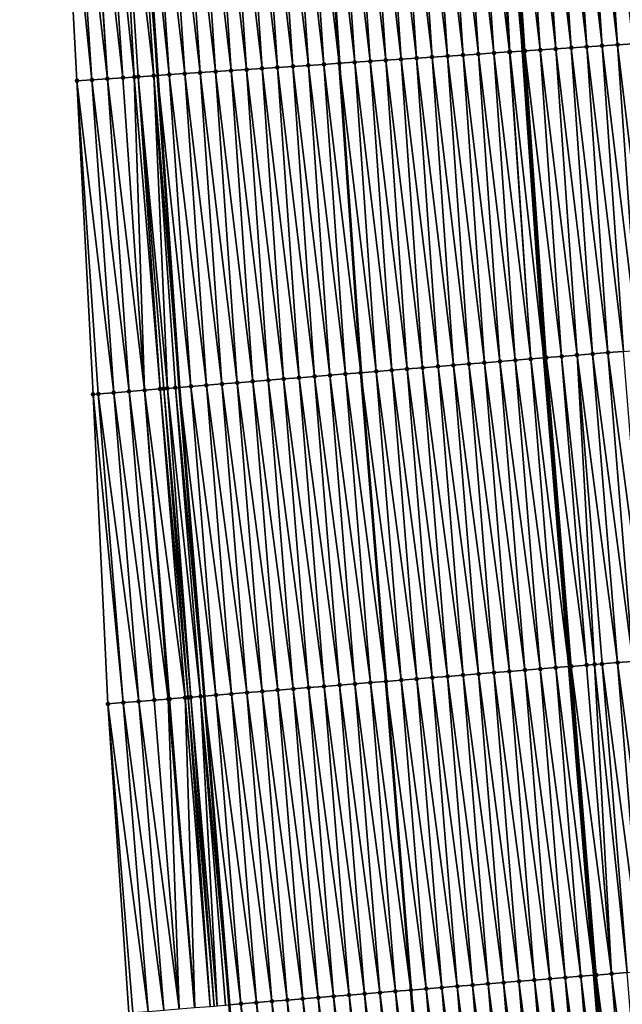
# Model space of a CAD drawing. Header units: feet. Extents: x 2010743 to 2022806, y 818705 to 837694.
# Tile 279 of 531: x 2011493 to 2011532, y 827813 to 827877. Entities that reach past the tile are written whole.
import ezdxf

# ---------------------------------------------------------------- set-up
doc = ezdxf.new("R2010")
doc.units = ezdxf.units.FT
doc.header["$MEASUREMENT"] = 0
for name, color, linetype, lineweight in [('EP_Travel Lane', 172, 'Continuous', 53), ('Road Shots', 141, 'Continuous', 100), ('STRIPING', 60, 'Continuous', 53)]:
    doc.layers.add(name, color=color, linetype=linetype, lineweight=lineweight)
doc.layers.add('I-77-MM17-21_NB-Surface-Border', color=7, linetype='Continuous')
doc.layers.add('I-77-MM17-21_NB-Surface-TIN', color=7, linetype='Continuous')

msp = doc.modelspace()

# ---------------------------------------------------------------- linework, layer by layer
at = {"layer": 'EP_Travel Lane'}
msp.add_polyline3d([(2011497.764, 827933.119, 309.843), (2011499.094, 827913.164, 309.702), (2011500.423, 827893.208, 309.577), (2011501.753, 827873.253, 309.466), (2011503.155, 827853.107, 309.371), (2011504.77, 827833.172, 309.294), (2011506.384, 827813.238, 309.209), (2011507.999, 827793.303, 309.114), (2011509.689, 827773.175, 309.096), (2011511.592, 827753.266, 308.995), (2011513.496, 827733.356, 308.954), (2011515.399, 827713.447, 308.875), (2011517.375, 827693.356, 308.796), (2011519.531, 827673.472, 308.758)], dxfattribs=at)
at = {"layer": 'I-77-MM17-21_NB-Surface-Border', "color": 3, "linetype": 'Continuous', "lineweight": -3}
msp.add_polyline3d([(2011515.061, 827672.983, 308.835), (2011513.019, 827692.879, 308.877), (2011510.216, 827712.951, 309.055), (2011507.839, 827732.815, 309.156), (2011505.772, 827752.708, 309.23), (2011503.816, 827772.612, 309.331), (2011501.836, 827792.803, 309.369), (2011499.896, 827812.711, 309.434), (2011498.556, 827832.668, 309.519), (2011497.599, 827852.656, 309.55), (2011496.56, 827872.906, 309.631), (2011495.491, 827892.879, 309.743), (2011494.249, 827912.84, 309.86), (2011492.863, 827932.791, 310)], dxfattribs=at)
at = {"layer": 'I-77-MM17-21_NB-Surface-TIN', "color": 128, "linetype": 'Continuous', "lineweight": -3}
for points in [[(2011526.46, 827874.905, 308.537), (2011525.13, 827894.86, 308.641), (2011524.133, 827894.793, 308.69)], [(2011527.458, 827874.971, 308.485), (2011526.128, 827894.927, 308.591), (2011525.13, 827894.86, 308.641)], [(2011526.46, 827874.905, 308.537), (2011527.458, 827874.971, 308.485), (2011525.13, 827894.86, 308.641)], [(2011528.456, 827875.038, 308.441), (2011527.126, 827894.994, 308.549), (2011526.128, 827894.927, 308.591)], [(2011527.458, 827874.971, 308.485), (2011528.456, 827875.038, 308.441), (2011526.128, 827894.927, 308.591)], [(2011529.454, 827875.105, 308.402), (2011528.124, 827895.06, 308.51), (2011527.126, 827894.994, 308.549)], [(2011528.456, 827875.038, 308.441), (2011529.454, 827875.105, 308.402), (2011527.126, 827894.994, 308.549)], [(2011530.451, 827875.172, 308.361), (2011529.122, 827895.127, 308.472), (2011528.124, 827895.06, 308.51)], [(2011529.454, 827875.105, 308.402), (2011530.451, 827875.172, 308.361), (2011528.124, 827895.06, 308.51)], [(2011531.449, 827875.238, 308.323), (2011530.119, 827895.194, 308.434), (2011529.122, 827895.127, 308.472)], [(2011530.451, 827875.172, 308.361), (2011531.449, 827875.238, 308.323), (2011529.122, 827895.127, 308.472)], [(2011532.447, 827875.305, 308.287), (2011531.117, 827895.26, 308.398), (2011530.119, 827895.194, 308.434)], [(2011531.449, 827875.238, 308.323), (2011532.447, 827875.305, 308.287), (2011530.119, 827895.194, 308.434)], [(2011533.445, 827875.372, 308.251), (2011532.115, 827895.327, 308.362), (2011531.117, 827895.26, 308.398)], [(2011532.447, 827875.305, 308.287), (2011533.445, 827875.372, 308.251), (2011531.117, 827895.26, 308.398)], [(2011516.483, 827874.238, 308.903), (2011515.153, 827894.193, 309.011), (2011514.155, 827894.126, 309.056)], [(2011517.48, 827874.304, 308.866), (2011516.15, 827894.26, 308.972), (2011515.153, 827894.193, 309.011)], [(2011516.483, 827874.238, 308.903), (2011517.48, 827874.304, 308.866), (2011515.153, 827894.193, 309.011)], [(2011518.478, 827874.371, 308.83), (2011517.148, 827894.326, 308.937), (2011516.15, 827894.26, 308.972)], [(2011517.48, 827874.304, 308.866), (2011518.478, 827874.371, 308.83), (2011516.15, 827894.26, 308.972)], [(2011519.476, 827874.438, 308.797), (2011518.146, 827894.393, 308.903), (2011517.148, 827894.326, 308.937)], [(2011518.478, 827874.371, 308.83), (2011519.476, 827874.438, 308.797), (2011517.148, 827894.326, 308.937)], [(2011520.474, 827874.504, 308.759), (2011519.144, 827894.46, 308.866), (2011518.146, 827894.393, 308.903)], [(2011519.476, 827874.438, 308.797), (2011520.474, 827874.504, 308.759), (2011518.146, 827894.393, 308.903)], [(2011521.472, 827874.571, 308.722), (2011520.142, 827894.527, 308.831), (2011519.144, 827894.46, 308.866)], [(2011520.474, 827874.504, 308.759), (2011521.472, 827874.571, 308.722), (2011519.144, 827894.46, 308.866)], [(2011522.469, 827874.638, 308.69), (2011521.139, 827894.593, 308.794), (2011520.142, 827894.527, 308.831)], [(2011521.472, 827874.571, 308.722), (2011522.469, 827874.638, 308.69), (2011520.142, 827894.527, 308.831)], [(2011523.467, 827874.704, 308.659), (2011522.137, 827894.66, 308.762), (2011521.139, 827894.593, 308.794)], [(2011522.469, 827874.638, 308.69), (2011523.467, 827874.704, 308.659), (2011521.139, 827894.593, 308.794)], [(2011524.465, 827874.771, 308.63), (2011523.135, 827894.727, 308.729), (2011522.137, 827894.66, 308.762)], [(2011523.467, 827874.704, 308.659), (2011524.465, 827874.771, 308.63), (2011522.137, 827894.66, 308.762)], [(2011524.494, 827874.773, 308.629), (2011523.476, 827894.749, 308.717), (2011523.135, 827894.727, 308.729)], [(2011524.465, 827874.771, 308.63), (2011524.494, 827874.773, 308.629), (2011523.135, 827894.727, 308.729)], [(2011523.476, 827894.749, 308.717), (2011525.306, 827874.827, 308.594), (2011523.976, 827894.783, 308.696)], [(2011524.494, 827874.773, 308.629), (2011525.306, 827874.827, 308.594), (2011523.476, 827894.749, 308.717)], [(2011525.463, 827874.838, 308.588), (2011524.133, 827894.793, 308.69), (2011523.976, 827894.783, 308.696)], [(2011525.463, 827874.838, 308.588), (2011523.976, 827894.783, 308.696), (2011525.306, 827874.827, 308.594)], [(2011525.463, 827874.838, 308.588), (2011526.46, 827874.905, 308.537), (2011524.133, 827894.793, 308.69)], [(2011507.503, 827873.637, 309.249), (2011506.173, 827893.593, 309.363), (2011505.175, 827893.526, 309.397)], [(2011508.5, 827873.704, 309.214), (2011507.171, 827893.659, 309.327), (2011506.173, 827893.593, 309.363)], [(2011507.503, 827873.637, 309.249), (2011508.5, 827873.704, 309.214), (2011506.173, 827893.593, 309.363)], [(2011509.498, 827873.771, 309.177), (2011508.168, 827893.726, 309.289), (2011507.171, 827893.659, 309.327)], [(2011508.5, 827873.704, 309.214), (2011509.498, 827873.771, 309.177), (2011507.171, 827893.659, 309.327)], [(2011510.496, 827873.837, 309.138), (2011509.166, 827893.793, 309.251), (2011508.168, 827893.726, 309.289)], [(2011509.498, 827873.771, 309.177), (2011510.496, 827873.837, 309.138), (2011508.168, 827893.726, 309.289)], [(2011511.494, 827873.904, 309.102), (2011510.164, 827893.859, 309.213), (2011509.166, 827893.793, 309.251)], [(2011510.496, 827873.837, 309.138), (2011511.494, 827873.904, 309.102), (2011509.166, 827893.793, 309.251)], [(2011512.492, 827873.971, 309.067), (2011511.162, 827893.926, 309.175), (2011510.164, 827893.859, 309.213)], [(2011511.494, 827873.904, 309.102), (2011512.492, 827873.971, 309.067), (2011510.164, 827893.859, 309.213)], [(2011511.162, 827893.926, 309.175), (2011513.489, 827874.037, 309.029), (2011512.159, 827893.993, 309.14)], [(2011512.492, 827873.971, 309.067), (2011513.489, 827874.037, 309.029), (2011511.162, 827893.926, 309.175)], [(2011514.487, 827874.104, 308.989), (2011513.157, 827894.059, 309.103), (2011512.159, 827893.993, 309.14)], [(2011514.487, 827874.104, 308.989), (2011512.159, 827893.993, 309.14), (2011513.489, 827874.037, 309.029)], [(2011515.485, 827874.171, 308.944), (2011514.155, 827894.126, 309.056), (2011513.157, 827894.059, 309.103)], [(2011514.487, 827874.104, 308.989), (2011515.485, 827874.171, 308.944), (2011513.157, 827894.059, 309.103)], [(2011515.485, 827874.171, 308.944), (2011516.483, 827874.238, 308.903), (2011514.155, 827894.126, 309.056)], [(2011497.525, 827872.97, 309.607), (2011496.195, 827892.926, 309.724), (2011495.491, 827892.879, 309.743)], [(2011498.523, 827873.037, 309.583), (2011497.193, 827892.992, 309.698), (2011496.195, 827892.926, 309.724)], [(2011497.525, 827872.97, 309.607), (2011498.523, 827873.037, 309.583), (2011496.195, 827892.926, 309.724)], [(2011498.523, 827873.037, 309.583), (2011497.254, 827892.996, 309.697), (2011497.193, 827892.992, 309.698)], [(2011499.521, 827873.103, 309.549), (2011498.191, 827893.059, 309.668), (2011497.254, 827892.996, 309.697)], [(2011498.523, 827873.037, 309.583), (2011499.521, 827873.103, 309.549), (2011497.254, 827892.996, 309.697)], [(2011500.26, 827873.153, 309.527), (2011499.188, 827893.126, 309.63), (2011498.191, 827893.059, 309.668)], [(2011499.521, 827873.103, 309.549), (2011500.26, 827873.153, 309.527), (2011498.191, 827893.059, 309.668)], [(2011501.516, 827873.237, 309.477), (2011500.186, 827893.192, 309.587), (2011499.188, 827893.126, 309.63)], [(2011500.26, 827873.153, 309.527), (2011500.518, 827873.17, 309.519), (2011499.188, 827893.126, 309.63)], [(2011500.518, 827873.17, 309.519), (2011501.516, 827873.237, 309.477), (2011499.188, 827893.126, 309.63)], [(2011500.186, 827893.192, 309.587), (2011501.753, 827873.253, 309.466), (2011500.423, 827893.208, 309.577)], [(2011501.516, 827873.237, 309.477), (2011501.753, 827873.253, 309.466), (2011500.186, 827893.192, 309.587)], [(2011502.514, 827873.304, 309.429), (2011501.184, 827893.259, 309.544), (2011500.423, 827893.208, 309.577)], [(2011502.514, 827873.304, 309.429), (2011500.423, 827893.208, 309.577), (2011501.753, 827873.253, 309.466)], [(2011503.512, 827873.37, 309.391), (2011502.182, 827893.326, 309.504), (2011501.184, 827893.259, 309.544)], [(2011502.514, 827873.304, 309.429), (2011503.512, 827873.37, 309.391), (2011501.184, 827893.259, 309.544)], [(2011504.509, 827873.437, 309.351), (2011503.179, 827893.392, 309.464), (2011502.182, 827893.326, 309.504)], [(2011503.512, 827873.37, 309.391), (2011504.509, 827873.437, 309.351), (2011502.182, 827893.326, 309.504)], [(2011505.507, 827873.504, 309.317), (2011504.177, 827893.459, 309.429), (2011503.179, 827893.392, 309.464)], [(2011504.509, 827873.437, 309.351), (2011505.507, 827873.504, 309.317), (2011503.179, 827893.392, 309.464)], [(2011506.505, 827873.57, 309.282), (2011505.175, 827893.526, 309.397), (2011504.177, 827893.459, 309.429)], [(2011505.507, 827873.504, 309.317), (2011506.505, 827873.57, 309.282), (2011504.177, 827893.459, 309.429)], [(2011506.505, 827873.57, 309.282), (2011507.503, 827873.637, 309.249), (2011505.175, 827893.526, 309.397)], [(2011496.56, 827872.906, 309.631), (2011497.525, 827872.97, 309.607), (2011495.491, 827892.879, 309.743)], [(2011530.826, 827855.351, 308.307), (2011529.454, 827875.105, 308.402), (2011528.456, 827875.038, 308.441)], [(2011531.822, 827855.432, 308.264), (2011530.451, 827875.172, 308.361), (2011529.454, 827875.105, 308.402)], [(2011530.826, 827855.351, 308.307), (2011531.822, 827855.432, 308.264), (2011529.454, 827875.105, 308.402)], [(2011532.819, 827855.513, 308.228), (2011531.449, 827875.238, 308.323), (2011530.451, 827875.172, 308.361)], [(2011531.822, 827855.432, 308.264), (2011532.819, 827855.513, 308.228), (2011530.451, 827875.172, 308.361)], [(2011533.816, 827855.594, 308.192), (2011532.447, 827875.305, 308.287), (2011531.449, 827875.238, 308.323)], [(2011532.819, 827855.513, 308.228), (2011533.816, 827855.594, 308.192), (2011531.449, 827875.238, 308.323)], [(2011521.855, 827854.624, 308.667), (2011520.474, 827874.504, 308.759), (2011519.476, 827874.438, 308.797)], [(2011522.852, 827854.704, 308.631), (2011521.472, 827874.571, 308.722), (2011520.474, 827874.504, 308.759)], [(2011521.855, 827854.624, 308.667), (2011522.852, 827854.704, 308.631), (2011520.474, 827874.504, 308.759)], [(2011523.849, 827854.785, 308.594), (2011522.469, 827874.638, 308.69), (2011521.472, 827874.571, 308.722)], [(2011522.852, 827854.704, 308.631), (2011523.849, 827854.785, 308.594), (2011521.472, 827874.571, 308.722)], [(2011524.845, 827854.866, 308.562), (2011523.467, 827874.704, 308.659), (2011522.469, 827874.638, 308.69)], [(2011523.849, 827854.785, 308.594), (2011524.845, 827854.866, 308.562), (2011522.469, 827874.638, 308.69)], [(2011525.842, 827854.947, 308.53), (2011524.465, 827874.771, 308.63), (2011523.467, 827874.704, 308.659)], [(2011524.845, 827854.866, 308.562), (2011525.842, 827854.947, 308.53), (2011523.467, 827874.704, 308.659)], [(2011525.842, 827854.947, 308.53), (2011524.494, 827874.773, 308.629), (2011524.465, 827874.771, 308.63)], [(2011524.494, 827874.773, 308.629), (2011526.681, 827855.015, 308.496), (2011525.306, 827874.827, 308.594)], [(2011525.842, 827854.947, 308.53), (2011526.681, 827855.015, 308.496), (2011524.494, 827874.773, 308.629)], [(2011526.839, 827855.028, 308.49), (2011525.463, 827874.838, 308.588), (2011525.306, 827874.827, 308.594)], [(2011526.839, 827855.028, 308.49), (2011525.306, 827874.827, 308.594), (2011526.681, 827855.015, 308.496)], [(2011527.836, 827855.109, 308.441), (2011526.46, 827874.905, 308.537), (2011525.463, 827874.838, 308.588)], [(2011526.839, 827855.028, 308.49), (2011527.836, 827855.109, 308.441), (2011525.463, 827874.838, 308.588)], [(2011528.832, 827855.19, 308.388), (2011527.458, 827874.971, 308.485), (2011526.46, 827874.905, 308.537)], [(2011527.836, 827855.109, 308.441), (2011528.832, 827855.19, 308.388), (2011526.46, 827874.905, 308.537)], [(2011529.829, 827855.271, 308.345), (2011528.456, 827875.038, 308.441), (2011527.458, 827874.971, 308.485)], [(2011528.832, 827855.19, 308.388), (2011529.829, 827855.271, 308.345), (2011527.458, 827874.971, 308.485)], [(2011529.829, 827855.271, 308.345), (2011530.826, 827855.351, 308.307), (2011528.456, 827875.038, 308.441)], [(2011511.888, 827853.815, 309.045), (2011510.496, 827873.837, 309.138), (2011509.498, 827873.771, 309.177)], [(2011512.885, 827853.896, 309.008), (2011511.494, 827873.904, 309.102), (2011510.496, 827873.837, 309.138)], [(2011511.888, 827853.815, 309.045), (2011512.885, 827853.896, 309.008), (2011510.496, 827873.837, 309.138)], [(2011513.881, 827853.977, 308.972), (2011512.492, 827873.971, 309.067), (2011511.494, 827873.904, 309.102)], [(2011512.885, 827853.896, 309.008), (2011513.881, 827853.977, 308.972), (2011511.494, 827873.904, 309.102)], [(2011512.492, 827873.971, 309.067), (2011514.878, 827854.058, 308.941), (2011513.489, 827874.037, 309.029)], [(2011513.881, 827853.977, 308.972), (2011514.878, 827854.058, 308.941), (2011512.492, 827873.971, 309.067)], [(2011515.875, 827854.138, 308.905), (2011514.487, 827874.104, 308.989), (2011513.489, 827874.037, 309.029)], [(2011515.875, 827854.138, 308.905), (2011513.489, 827874.037, 309.029), (2011514.878, 827854.058, 308.941)], [(2011516.872, 827854.219, 308.858), (2011515.485, 827874.171, 308.944), (2011514.487, 827874.104, 308.989)], [(2011515.875, 827854.138, 308.905), (2011516.872, 827854.219, 308.858), (2011514.487, 827874.104, 308.989)], [(2011517.868, 827854.3, 308.815), (2011516.483, 827874.238, 308.903), (2011515.485, 827874.171, 308.944)], [(2011516.872, 827854.219, 308.858), (2011517.868, 827854.3, 308.815), (2011515.485, 827874.171, 308.944)], [(2011518.865, 827854.381, 308.777), (2011517.48, 827874.304, 308.866), (2011516.483, 827874.238, 308.903)], [(2011517.868, 827854.3, 308.815), (2011518.865, 827854.381, 308.777), (2011516.483, 827874.238, 308.903)], [(2011519.862, 827854.462, 308.74), (2011518.478, 827874.371, 308.83), (2011517.48, 827874.304, 308.866)], [(2011518.865, 827854.381, 308.777), (2011519.862, 827854.462, 308.74), (2011517.48, 827874.304, 308.866)], [(2011520.858, 827854.543, 308.706), (2011519.476, 827874.438, 308.797), (2011518.478, 827874.371, 308.83)], [(2011519.862, 827854.462, 308.74), (2011520.858, 827854.543, 308.706), (2011518.478, 827874.371, 308.83)], [(2011520.858, 827854.543, 308.706), (2011521.855, 827854.624, 308.667), (2011519.476, 827874.438, 308.797)], [(2011502.397, 827853.045, 309.423), (2011501.516, 827873.237, 309.477), (2011500.518, 827873.17, 309.519)], [(2011501.516, 827873.237, 309.477), (2011503.155, 827853.107, 309.371), (2011501.753, 827873.253, 309.466)], [(2011502.917, 827853.087, 309.383), (2011503.155, 827853.107, 309.371), (2011501.516, 827873.237, 309.477)], [(2011502.397, 827853.045, 309.423), (2011502.917, 827853.087, 309.383), (2011501.516, 827873.237, 309.477)], [(2011503.914, 827853.168, 309.333), (2011502.514, 827873.304, 309.429), (2011501.753, 827873.253, 309.466)], [(2011503.914, 827853.168, 309.333), (2011501.753, 827873.253, 309.466), (2011503.155, 827853.107, 309.371)], [(2011504.911, 827853.249, 309.292), (2011503.512, 827873.37, 309.391), (2011502.514, 827873.304, 309.429)], [(2011503.914, 827853.168, 309.333), (2011504.911, 827853.249, 309.292), (2011502.514, 827873.304, 309.429)], [(2011505.908, 827853.33, 309.252), (2011504.509, 827873.437, 309.351), (2011503.512, 827873.37, 309.391)], [(2011504.911, 827853.249, 309.292), (2011505.908, 827853.33, 309.252), (2011503.512, 827873.37, 309.391)], [(2011506.904, 827853.411, 309.216), (2011505.507, 827873.504, 309.317), (2011504.509, 827873.437, 309.351)], [(2011505.908, 827853.33, 309.252), (2011506.904, 827853.411, 309.216), (2011504.509, 827873.437, 309.351)], [(2011507.901, 827853.492, 309.184), (2011506.505, 827873.57, 309.282), (2011505.507, 827873.504, 309.317)], [(2011506.904, 827853.411, 309.216), (2011507.901, 827853.492, 309.184), (2011505.507, 827873.504, 309.317)], [(2011508.898, 827853.573, 309.153), (2011507.503, 827873.637, 309.249), (2011506.505, 827873.57, 309.282)], [(2011507.901, 827853.492, 309.184), (2011508.898, 827853.573, 309.153), (2011506.505, 827873.57, 309.282)], [(2011509.895, 827853.653, 309.12), (2011508.5, 827873.704, 309.214), (2011507.503, 827873.637, 309.249)], [(2011508.898, 827853.573, 309.153), (2011509.895, 827853.653, 309.12), (2011507.503, 827873.637, 309.249)], [(2011510.891, 827853.734, 309.083), (2011509.498, 827873.771, 309.177), (2011508.5, 827873.704, 309.214)], [(2011509.895, 827853.653, 309.12), (2011510.891, 827853.734, 309.083), (2011508.5, 827873.704, 309.214)], [(2011510.891, 827853.734, 309.083), (2011511.888, 827853.815, 309.045), (2011509.498, 827873.771, 309.177)], [(2011498.931, 827852.764, 309.515), (2011497.525, 827872.97, 309.607), (2011496.56, 827872.906, 309.631)], [(2011497.599, 827852.656, 309.55), (2011497.934, 827852.683, 309.541), (2011496.56, 827872.906, 309.631)], [(2011497.934, 827852.683, 309.541), (2011498.931, 827852.764, 309.515), (2011496.56, 827872.906, 309.631)], [(2011499.927, 827852.845, 309.489), (2011498.523, 827873.037, 309.583), (2011497.525, 827872.97, 309.607)], [(2011498.931, 827852.764, 309.515), (2011499.927, 827852.845, 309.489), (2011497.525, 827872.97, 309.607)], [(2011500.924, 827852.926, 309.449), (2011499.521, 827873.103, 309.549), (2011498.523, 827873.037, 309.583)], [(2011499.927, 827852.845, 309.489), (2011500.924, 827852.926, 309.449), (2011498.523, 827873.037, 309.583)], [(2011500.924, 827852.926, 309.449), (2011500.26, 827873.153, 309.527), (2011499.521, 827873.103, 309.549)], [(2011501.921, 827853.007, 309.43), (2011500.518, 827873.17, 309.519), (2011500.26, 827873.153, 309.527)], [(2011500.924, 827852.926, 309.449), (2011501.921, 827853.007, 309.43), (2011500.26, 827873.153, 309.527)], [(2011501.921, 827853.007, 309.43), (2011502.154, 827853.025, 309.428), (2011500.518, 827873.17, 309.519)], [(2011502.154, 827853.025, 309.428), (2011502.397, 827853.045, 309.423), (2011500.518, 827873.17, 309.519)], [(2011533.436, 827835.498, 308.164), (2011531.822, 827855.432, 308.264), (2011530.826, 827855.351, 308.307)], [(2011525.463, 827834.851, 308.497), (2011523.849, 827854.785, 308.594), (2011522.852, 827854.704, 308.631)], [(2011526.459, 827834.932, 308.463), (2011524.845, 827854.866, 308.562), (2011523.849, 827854.785, 308.594)], [(2011525.463, 827834.851, 308.497), (2011526.459, 827834.932, 308.463), (2011523.849, 827854.785, 308.594)], [(2011527.456, 827835.012, 308.432), (2011525.842, 827854.947, 308.53), (2011524.845, 827854.866, 308.562)], [(2011526.459, 827834.932, 308.463), (2011527.456, 827835.012, 308.432), (2011524.845, 827854.866, 308.562)], [(2011525.842, 827854.947, 308.53), (2011528.295, 827835.08, 308.4), (2011526.681, 827855.015, 308.496)], [(2011527.456, 827835.012, 308.432), (2011528.295, 827835.08, 308.4), (2011525.842, 827854.947, 308.53)], [(2011528.453, 827835.093, 308.394), (2011526.839, 827855.028, 308.49), (2011526.681, 827855.015, 308.496)], [(2011528.453, 827835.093, 308.394), (2011526.681, 827855.015, 308.496), (2011528.295, 827835.08, 308.4)], [(2011529.45, 827835.174, 308.346), (2011527.836, 827855.109, 308.441), (2011526.839, 827855.028, 308.49)], [(2011528.453, 827835.093, 308.394), (2011529.45, 827835.174, 308.346), (2011526.839, 827855.028, 308.49)], [(2011529.966, 827835.216, 308.314), (2011528.832, 827855.19, 308.388), (2011527.836, 827855.109, 308.441)], [(2011529.45, 827835.174, 308.346), (2011529.966, 827835.216, 308.314), (2011527.836, 827855.109, 308.441)], [(2011531.443, 827835.336, 308.245), (2011529.829, 827855.271, 308.345), (2011528.832, 827855.19, 308.388)], [(2011529.966, 827835.216, 308.314), (2011530.446, 827835.255, 308.287), (2011528.832, 827855.19, 308.388)], [(2011530.446, 827835.255, 308.287), (2011531.443, 827835.336, 308.245), (2011528.832, 827855.19, 308.388)], [(2011532.44, 827835.417, 308.205), (2011530.826, 827855.351, 308.307), (2011529.829, 827855.271, 308.345)], [(2011531.443, 827835.336, 308.245), (2011532.44, 827835.417, 308.205), (2011529.829, 827855.271, 308.345)], [(2011532.44, 827835.417, 308.205), (2011533.436, 827835.498, 308.164), (2011530.826, 827855.351, 308.307)], [(2011517.489, 827834.204, 308.811), (2011515.875, 827854.138, 308.905), (2011514.878, 827854.058, 308.941)], [(2011518.486, 827834.285, 308.765), (2011516.872, 827854.219, 308.858), (2011515.875, 827854.138, 308.905)], [(2011517.489, 827834.204, 308.811), (2011518.486, 827834.285, 308.765), (2011515.875, 827854.138, 308.905)], [(2011519.482, 827834.366, 308.721), (2011517.868, 827854.3, 308.815), (2011516.872, 827854.219, 308.858)], [(2011518.486, 827834.285, 308.765), (2011519.482, 827834.366, 308.721), (2011516.872, 827854.219, 308.858)], [(2011520.479, 827834.447, 308.681), (2011518.865, 827854.381, 308.777), (2011517.868, 827854.3, 308.815)], [(2011519.482, 827834.366, 308.721), (2011520.479, 827834.447, 308.681), (2011517.868, 827854.3, 308.815)], [(2011521.476, 827834.527, 308.645), (2011519.862, 827854.462, 308.74), (2011518.865, 827854.381, 308.777)], [(2011520.479, 827834.447, 308.681), (2011521.476, 827834.527, 308.645), (2011518.865, 827854.381, 308.777)], [(2011522.472, 827834.608, 308.613), (2011520.858, 827854.543, 308.706), (2011519.862, 827854.462, 308.74)], [(2011521.476, 827834.527, 308.645), (2011522.472, 827834.608, 308.613), (2011519.862, 827854.462, 308.74)], [(2011523.469, 827834.689, 308.573), (2011521.855, 827854.624, 308.667), (2011520.858, 827854.543, 308.706)], [(2011522.472, 827834.608, 308.613), (2011523.469, 827834.689, 308.573), (2011520.858, 827854.543, 308.706)], [(2011524.466, 827834.77, 308.535), (2011522.852, 827854.704, 308.631), (2011521.855, 827854.624, 308.667)], [(2011523.469, 827834.689, 308.573), (2011524.466, 827834.77, 308.535), (2011521.855, 827854.624, 308.667)], [(2011524.466, 827834.77, 308.535), (2011525.463, 827834.851, 308.497), (2011522.852, 827854.704, 308.631)], [(2011509.515, 827833.557, 309.102), (2011507.901, 827853.492, 309.184), (2011506.904, 827853.411, 309.216)], [(2011510.512, 827833.638, 309.068), (2011508.898, 827853.573, 309.153), (2011507.901, 827853.492, 309.184)], [(2011509.515, 827833.557, 309.102), (2011510.512, 827833.638, 309.068), (2011507.901, 827853.492, 309.184)], [(2011511.508, 827833.719, 309.031), (2011509.895, 827853.653, 309.12), (2011508.898, 827853.573, 309.153)], [(2011510.512, 827833.638, 309.068), (2011511.508, 827833.719, 309.031), (2011508.898, 827853.573, 309.153)], [(2011512.505, 827833.8, 308.991), (2011510.891, 827853.734, 309.083), (2011509.895, 827853.653, 309.12)], [(2011511.508, 827833.719, 309.031), (2011512.505, 827833.8, 308.991), (2011509.895, 827853.653, 309.12)], [(2011513.502, 827833.881, 308.953), (2011511.888, 827853.815, 309.045), (2011510.891, 827853.734, 309.083)], [(2011512.505, 827833.8, 308.991), (2011513.502, 827833.881, 308.953), (2011510.891, 827853.734, 309.083)], [(2011514.499, 827833.961, 308.915), (2011512.885, 827853.896, 309.008), (2011511.888, 827853.815, 309.045)], [(2011513.502, 827833.881, 308.953), (2011514.499, 827833.961, 308.915), (2011511.888, 827853.815, 309.045)], [(2011515.495, 827834.042, 308.88), (2011513.881, 827853.977, 308.972), (2011512.885, 827853.896, 309.008)], [(2011514.499, 827833.961, 308.915), (2011515.495, 827834.042, 308.88), (2011512.885, 827853.896, 309.008)], [(2011513.881, 827853.977, 308.972), (2011516.492, 827834.123, 308.847), (2011514.878, 827854.058, 308.941)], [(2011515.495, 827834.042, 308.88), (2011516.492, 827834.123, 308.847), (2011513.881, 827853.977, 308.972)], [(2011517.489, 827834.204, 308.811), (2011514.878, 827854.058, 308.941), (2011516.492, 827834.123, 308.847)], [(2011501.541, 827832.91, 309.432), (2011499.927, 827852.845, 309.489), (2011498.931, 827852.764, 309.515)], [(2011502.45, 827832.984, 309.39), (2011500.924, 827852.926, 309.449), (2011499.927, 827852.845, 309.489)], [(2011501.541, 827832.91, 309.432), (2011502.45, 827832.984, 309.39), (2011499.927, 827852.845, 309.489)], [(2011503.535, 827833.072, 309.362), (2011501.921, 827853.007, 309.43), (2011500.924, 827852.926, 309.449)], [(2011502.45, 827832.984, 309.39), (2011502.538, 827832.991, 309.385), (2011500.924, 827852.926, 309.449)], [(2011502.538, 827832.991, 309.385), (2011503.535, 827833.072, 309.362), (2011500.924, 827852.926, 309.449)], [(2011503.726, 827833.087, 309.36), (2011502.154, 827853.025, 309.428), (2011501.921, 827853.007, 309.43)], [(2011503.535, 827833.072, 309.362), (2011503.726, 827833.087, 309.36), (2011501.921, 827853.007, 309.43)], [(2011503.905, 827833.102, 309.357), (2011502.397, 827853.045, 309.423), (2011502.154, 827853.025, 309.428)], [(2011503.726, 827833.087, 309.36), (2011503.905, 827833.102, 309.357), (2011502.154, 827853.025, 309.428)], [(2011504.531, 827833.153, 309.305), (2011502.917, 827853.087, 309.383), (2011502.397, 827853.045, 309.423)], [(2011503.905, 827833.102, 309.357), (2011504.531, 827833.153, 309.305), (2011502.397, 827853.045, 309.423)], [(2011502.917, 827853.087, 309.383), (2011504.77, 827833.172, 309.294), (2011503.155, 827853.107, 309.371)], [(2011504.531, 827833.153, 309.305), (2011504.77, 827833.172, 309.294), (2011502.917, 827853.087, 309.383)], [(2011505.528, 827833.234, 309.26), (2011503.914, 827853.168, 309.333), (2011503.155, 827853.107, 309.371)], [(2011505.528, 827833.234, 309.26), (2011503.155, 827853.107, 309.371), (2011504.77, 827833.172, 309.294)], [(2011506.525, 827833.315, 309.213), (2011504.911, 827853.249, 309.292), (2011503.914, 827853.168, 309.333)], [(2011505.528, 827833.234, 309.26), (2011506.525, 827833.315, 309.213), (2011503.914, 827853.168, 309.333)], [(2011507.522, 827833.395, 309.174), (2011505.908, 827853.33, 309.252), (2011504.911, 827853.249, 309.292)], [(2011506.525, 827833.315, 309.213), (2011507.522, 827833.395, 309.174), (2011504.911, 827853.249, 309.292)], [(2011508.518, 827833.476, 309.136), (2011506.904, 827853.411, 309.216), (2011505.908, 827853.33, 309.252)], [(2011507.522, 827833.395, 309.174), (2011508.518, 827833.476, 309.136), (2011505.908, 827853.33, 309.252)], [(2011508.518, 827833.476, 309.136), (2011509.515, 827833.557, 309.102), (2011506.904, 827853.411, 309.216)], [(2011499.548, 827832.749, 309.492), (2011497.934, 827852.683, 309.541), (2011497.599, 827852.656, 309.55)], [(2011498.556, 827832.668, 309.519), (2011499.548, 827832.749, 309.492), (2011497.599, 827852.656, 309.55)], [(2011500.544, 827832.829, 309.461), (2011498.931, 827852.764, 309.515), (2011497.934, 827852.683, 309.541)], [(2011499.548, 827832.749, 309.492), (2011500.544, 827832.829, 309.461), (2011497.934, 827852.683, 309.541)], [(2011500.544, 827832.829, 309.461), (2011501.541, 827832.91, 309.432), (2011498.931, 827852.764, 309.515)], [(2011527.456, 827835.012, 308.432), (2011529.908, 827815.146, 308.308), (2011528.295, 827835.08, 308.4)], [(2011530.067, 827815.159, 308.301), (2011528.453, 827835.093, 308.394), (2011528.295, 827835.08, 308.4)], [(2011530.067, 827815.159, 308.301), (2011528.295, 827835.08, 308.4), (2011529.908, 827815.146, 308.308)], [(2011531.063, 827815.24, 308.258), (2011529.45, 827835.174, 308.346), (2011528.453, 827835.093, 308.394)], [(2011530.067, 827815.159, 308.301), (2011531.063, 827815.24, 308.258), (2011528.453, 827835.093, 308.394)], [(2011531.063, 827815.24, 308.258), (2011529.966, 827835.216, 308.314), (2011529.45, 827835.174, 308.346)], [(2011532.06, 827815.321, 308.203), (2011530.446, 827835.255, 308.287), (2011529.966, 827835.216, 308.314)], [(2011531.063, 827815.24, 308.258), (2011532.06, 827815.321, 308.203), (2011529.966, 827835.216, 308.314)], [(2011533.057, 827815.401, 308.163), (2011531.443, 827835.336, 308.245), (2011530.446, 827835.255, 308.287)], [(2011532.06, 827815.321, 308.203), (2011533.057, 827815.401, 308.163), (2011530.446, 827835.255, 308.287)], [(2011534.054, 827815.482, 308.122), (2011532.44, 827835.417, 308.205), (2011531.443, 827835.336, 308.245)], [(2011533.057, 827815.401, 308.163), (2011534.054, 827815.482, 308.122), (2011531.443, 827835.336, 308.245)], [(2011522.093, 827814.512, 308.592), (2011520.479, 827834.447, 308.681), (2011519.482, 827834.366, 308.721)], [(2011523.09, 827814.593, 308.557), (2011521.476, 827834.527, 308.645), (2011520.479, 827834.447, 308.681)], [(2011522.093, 827814.512, 308.592), (2011523.09, 827814.593, 308.557), (2011520.479, 827834.447, 308.681)], [(2011524.086, 827814.674, 308.525), (2011522.472, 827834.608, 308.613), (2011521.476, 827834.527, 308.645)], [(2011523.09, 827814.593, 308.557), (2011524.086, 827814.674, 308.525), (2011521.476, 827834.527, 308.645)], [(2011525.083, 827814.755, 308.484), (2011523.469, 827834.689, 308.573), (2011522.472, 827834.608, 308.613)], [(2011524.086, 827814.674, 308.525), (2011525.083, 827814.755, 308.484), (2011522.472, 827834.608, 308.613)], [(2011526.08, 827814.835, 308.445), (2011524.466, 827834.77, 308.535), (2011523.469, 827834.689, 308.573)], [(2011525.083, 827814.755, 308.484), (2011526.08, 827814.835, 308.445), (2011523.469, 827834.689, 308.573)], [(2011527.077, 827814.916, 308.408), (2011525.463, 827834.851, 308.497), (2011524.466, 827834.77, 308.535)], [(2011526.08, 827814.835, 308.445), (2011527.077, 827814.916, 308.408), (2011524.466, 827834.77, 308.535)], [(2011528.073, 827814.997, 308.375), (2011526.459, 827834.932, 308.463), (2011525.463, 827834.851, 308.497)], [(2011527.077, 827814.916, 308.408), (2011528.073, 827814.997, 308.375), (2011525.463, 827834.851, 308.497)], [(2011529.07, 827815.078, 308.343), (2011527.456, 827835.012, 308.432), (2011526.459, 827834.932, 308.463)], [(2011528.073, 827814.997, 308.375), (2011529.07, 827815.078, 308.343), (2011526.459, 827834.932, 308.463)], [(2011529.07, 827815.078, 308.343), (2011529.908, 827815.146, 308.308), (2011527.456, 827835.012, 308.432)], [(2011514.119, 827813.865, 308.903), (2011512.505, 827833.8, 308.991), (2011511.508, 827833.719, 309.031)], [(2011515.116, 827813.946, 308.864), (2011513.502, 827833.881, 308.953), (2011512.505, 827833.8, 308.991)], [(2011514.119, 827813.865, 308.903), (2011515.116, 827813.946, 308.864), (2011512.505, 827833.8, 308.991)], [(2011516.113, 827814.027, 308.824), (2011514.499, 827833.961, 308.915), (2011513.502, 827833.881, 308.953)], [(2011515.116, 827813.946, 308.864), (2011516.113, 827814.027, 308.824), (2011513.502, 827833.881, 308.953)], [(2011517.109, 827814.108, 308.786), (2011515.495, 827834.042, 308.88), (2011514.499, 827833.961, 308.915)], [(2011516.113, 827814.027, 308.824), (2011517.109, 827814.108, 308.786), (2011514.499, 827833.961, 308.915)], [(2011515.495, 827834.042, 308.88), (2011518.106, 827814.189, 308.752), (2011516.492, 827834.123, 308.847)], [(2011517.109, 827814.108, 308.786), (2011518.106, 827814.189, 308.752), (2011515.495, 827834.042, 308.88)], [(2011519.103, 827814.269, 308.72), (2011517.489, 827834.204, 308.811), (2011516.492, 827834.123, 308.847)], [(2011519.103, 827814.269, 308.72), (2011516.492, 827834.123, 308.847), (2011518.106, 827814.189, 308.752)], [(2011520.1, 827814.35, 308.674), (2011518.486, 827834.285, 308.765), (2011517.489, 827834.204, 308.811)], [(2011519.103, 827814.269, 308.72), (2011520.1, 827814.35, 308.674), (2011517.489, 827834.204, 308.811)], [(2011521.096, 827814.431, 308.632), (2011519.482, 827834.366, 308.721), (2011518.486, 827834.285, 308.765)], [(2011520.1, 827814.35, 308.674), (2011521.096, 827814.431, 308.632), (2011518.486, 827834.285, 308.765)], [(2011521.096, 827814.431, 308.632), (2011522.093, 827814.512, 308.592), (2011519.482, 827834.366, 308.721)], [(2011505.597, 827813.174, 309.268), (2011504.531, 827833.153, 309.305), (2011503.905, 827833.102, 309.357)], [(2011504.531, 827833.153, 309.305), (2011506.384, 827813.238, 309.209), (2011504.77, 827833.172, 309.294)], [(2011506.145, 827813.218, 309.22), (2011506.384, 827813.238, 309.209), (2011504.531, 827833.153, 309.305)], [(2011505.597, 827813.174, 309.268), (2011506.145, 827813.218, 309.22), (2011504.531, 827833.153, 309.305)], [(2011507.142, 827813.299, 309.175), (2011505.528, 827833.234, 309.26), (2011504.77, 827833.172, 309.294)], [(2011507.142, 827813.299, 309.175), (2011504.77, 827833.172, 309.294), (2011506.384, 827813.238, 309.209)], [(2011508.139, 827813.38, 309.131), (2011506.525, 827833.315, 309.213), (2011505.528, 827833.234, 309.26)], [(2011507.142, 827813.299, 309.175), (2011508.139, 827813.38, 309.131), (2011505.528, 827833.234, 309.26)], [(2011509.136, 827813.461, 309.091), (2011507.522, 827833.395, 309.174), (2011506.525, 827833.315, 309.213)], [(2011508.139, 827813.38, 309.131), (2011509.136, 827813.461, 309.091), (2011506.525, 827833.315, 309.213)], [(2011510.132, 827813.542, 309.048), (2011508.518, 827833.476, 309.136), (2011507.522, 827833.395, 309.174)], [(2011509.136, 827813.461, 309.091), (2011510.132, 827813.542, 309.048), (2011507.522, 827833.395, 309.174)], [(2011511.129, 827813.623, 309.016), (2011509.515, 827833.557, 309.102), (2011508.518, 827833.476, 309.136)], [(2011510.132, 827813.542, 309.048), (2011511.129, 827813.623, 309.016), (2011508.518, 827833.476, 309.136)], [(2011512.126, 827813.703, 308.982), (2011510.512, 827833.638, 309.068), (2011509.515, 827833.557, 309.102)], [(2011511.129, 827813.623, 309.016), (2011512.126, 827813.703, 308.982), (2011509.515, 827833.557, 309.102)], [(2011513.122, 827813.784, 308.944), (2011511.508, 827833.719, 309.031), (2011510.512, 827833.638, 309.068)], [(2011512.126, 827813.703, 308.982), (2011513.122, 827813.784, 308.944), (2011510.512, 827833.638, 309.068)], [(2011513.122, 827813.784, 308.944), (2011514.119, 827813.865, 308.903), (2011511.508, 827833.719, 309.031)], [(2011501.162, 827812.814, 309.399), (2011499.548, 827832.749, 309.492), (2011498.556, 827832.668, 309.519)], [(2011499.896, 827812.711, 309.434), (2011500.165, 827812.733, 309.427), (2011498.556, 827832.668, 309.519)], [(2011500.165, 827812.733, 309.427), (2011501.162, 827812.814, 309.399), (2011498.556, 827832.668, 309.519)], [(2011502.158, 827812.895, 309.369), (2011500.544, 827832.829, 309.461), (2011499.548, 827832.749, 309.492)], [(2011501.162, 827812.814, 309.399), (2011502.158, 827812.895, 309.369), (2011499.548, 827832.749, 309.492)], [(2011503.155, 827812.976, 309.342), (2011501.541, 827832.91, 309.432), (2011500.544, 827832.829, 309.461)], [(2011502.158, 827812.895, 309.369), (2011503.155, 827812.976, 309.342), (2011500.544, 827832.829, 309.461)], [(2011503.155, 827812.976, 309.342), (2011502.45, 827832.984, 309.39), (2011501.541, 827832.91, 309.432)], [(2011504.152, 827813.057, 309.295), (2011502.538, 827832.991, 309.385), (2011502.45, 827832.984, 309.39)], [(2011503.155, 827812.976, 309.342), (2011504.152, 827813.057, 309.295), (2011502.45, 827832.984, 309.39)], [(2011504.162, 827813.057, 309.294), (2011503.535, 827833.072, 309.362), (2011502.538, 827832.991, 309.385)], [(2011504.152, 827813.057, 309.295), (2011504.162, 827813.057, 309.294), (2011502.538, 827832.991, 309.385)], [(2011505.149, 827813.137, 309.266), (2011503.726, 827833.087, 309.36), (2011503.535, 827833.072, 309.362)], [(2011504.162, 827813.057, 309.294), (2011505.149, 827813.137, 309.266), (2011503.535, 827833.072, 309.362)], [(2011505.406, 827813.158, 309.27), (2011503.905, 827833.102, 309.357), (2011503.726, 827833.087, 309.36)], [(2011505.149, 827813.137, 309.266), (2011505.406, 827813.158, 309.27), (2011503.726, 827833.087, 309.36)], [(2011505.406, 827813.158, 309.27), (2011505.597, 827813.174, 309.268), (2011503.905, 827833.102, 309.357)], [(2011526.697, 827794.82, 308.403), (2011525.083, 827814.755, 308.484), (2011524.086, 827814.674, 308.525)], [(2011527.694, 827794.901, 308.366), (2011526.08, 827814.835, 308.445), (2011525.083, 827814.755, 308.484)], [(2011526.697, 827794.82, 308.403), (2011527.694, 827794.901, 308.366), (2011525.083, 827814.755, 308.484)], [(2011528.691, 827794.982, 308.33), (2011527.077, 827814.916, 308.408), (2011526.08, 827814.835, 308.445)], [(2011527.694, 827794.901, 308.366), (2011528.691, 827794.982, 308.33), (2011526.08, 827814.835, 308.445)], [(2011529.687, 827795.062, 308.297), (2011528.073, 827814.997, 308.375), (2011527.077, 827814.916, 308.408)], [(2011528.691, 827794.982, 308.33), (2011529.687, 827795.062, 308.297), (2011527.077, 827814.916, 308.408)], [(2011530.684, 827795.143, 308.265), (2011529.07, 827815.078, 308.343), (2011528.073, 827814.997, 308.375)], [(2011529.687, 827795.062, 308.297), (2011530.684, 827795.143, 308.265), (2011528.073, 827814.997, 308.375)], [(2011529.07, 827815.078, 308.343), (2011531.522, 827795.211, 308.232), (2011529.908, 827815.146, 308.308)], [(2011530.684, 827795.143, 308.265), (2011531.522, 827795.211, 308.232), (2011529.07, 827815.078, 308.343)], [(2011531.681, 827795.224, 308.225), (2011530.067, 827815.159, 308.301), (2011529.908, 827815.146, 308.308)], [(2011531.681, 827795.224, 308.225), (2011529.908, 827815.146, 308.308), (2011531.522, 827795.211, 308.232)], [(2011532.677, 827795.305, 308.179), (2011531.063, 827815.24, 308.258), (2011530.067, 827815.159, 308.301)], [(2011531.681, 827795.224, 308.225), (2011532.677, 827795.305, 308.179), (2011530.067, 827815.159, 308.301)], [(2011533.674, 827795.386, 308.123), (2011532.06, 827815.321, 308.203), (2011531.063, 827815.24, 308.258)], [(2011532.677, 827795.305, 308.179), (2011533.674, 827795.386, 308.123), (2011531.063, 827815.24, 308.258)], [(2011518.723, 827794.173, 308.711), (2011517.109, 827814.108, 308.786), (2011516.113, 827814.027, 308.824)], [(2011517.109, 827814.108, 308.786), (2011519.72, 827794.254, 308.675), (2011518.106, 827814.189, 308.752)], [(2011518.723, 827794.173, 308.711), (2011519.72, 827794.254, 308.675), (2011517.109, 827814.108, 308.786)], [(2011520.717, 827794.335, 308.639), (2011519.103, 827814.269, 308.72), (2011518.106, 827814.189, 308.752)], [(2011520.717, 827794.335, 308.639), (2011518.106, 827814.189, 308.752), (2011519.72, 827794.254, 308.675)], [(2011521.713, 827794.416, 308.592), (2011520.1, 827814.35, 308.674), (2011519.103, 827814.269, 308.72)], [(2011520.717, 827794.335, 308.639), (2011521.713, 827794.416, 308.592), (2011519.103, 827814.269, 308.72)], [(2011522.71, 827794.497, 308.55), (2011521.096, 827814.431, 308.632), (2011520.1, 827814.35, 308.674)], [(2011521.713, 827794.416, 308.592), (2011522.71, 827794.497, 308.55), (2011520.1, 827814.35, 308.674)], [(2011523.707, 827794.577, 308.512), (2011522.093, 827814.512, 308.592), (2011521.096, 827814.431, 308.632)], [(2011522.71, 827794.497, 308.55), (2011523.707, 827794.577, 308.512), (2011521.096, 827814.431, 308.632)], [(2011524.704, 827794.658, 308.476), (2011523.09, 827814.593, 308.557), (2011522.093, 827814.512, 308.592)], [(2011523.707, 827794.577, 308.512), (2011524.704, 827794.658, 308.476), (2011522.093, 827814.512, 308.592)], [(2011525.7, 827794.739, 308.443), (2011524.086, 827814.674, 308.525), (2011523.09, 827814.593, 308.557)], [(2011524.704, 827794.658, 308.476), (2011525.7, 827794.739, 308.443), (2011523.09, 827814.593, 308.557)], [(2011525.7, 827794.739, 308.443), (2011526.697, 827794.82, 308.403), (2011524.086, 827814.674, 308.525)], [(2011510.749, 827793.526, 309.018), (2011509.136, 827813.461, 309.091), (2011508.139, 827813.38, 309.131)], [(2011511.746, 827793.607, 308.979), (2011510.132, 827813.542, 309.048), (2011509.136, 827813.461, 309.091)], [(2011510.749, 827793.526, 309.018), (2011511.746, 827793.607, 308.979), (2011509.136, 827813.461, 309.091)], [(2011512.743, 827793.688, 308.944), (2011511.129, 827813.623, 309.016), (2011510.132, 827813.542, 309.048)], [(2011511.746, 827793.607, 308.979), (2011512.743, 827793.688, 308.944), (2011510.132, 827813.542, 309.048)], [(2011513.74, 827793.769, 308.907), (2011512.126, 827813.703, 308.982), (2011511.129, 827813.623, 309.016)], [(2011512.743, 827793.688, 308.944), (2011513.74, 827793.769, 308.907), (2011511.129, 827813.623, 309.016)], [(2011514.736, 827793.85, 308.868), (2011513.122, 827813.784, 308.944), (2011512.126, 827813.703, 308.982)], [(2011513.74, 827793.769, 308.907), (2011514.736, 827793.85, 308.868), (2011512.126, 827813.703, 308.982)], [(2011515.733, 827793.93, 308.828), (2011514.119, 827813.865, 308.903), (2011513.122, 827813.784, 308.944)], [(2011514.736, 827793.85, 308.868), (2011515.733, 827793.93, 308.828), (2011513.122, 827813.784, 308.944)], [(2011516.73, 827794.011, 308.787), (2011515.116, 827813.946, 308.864), (2011514.119, 827813.865, 308.903)], [(2011515.733, 827793.93, 308.828), (2011516.73, 827794.011, 308.787), (2011514.119, 827813.865, 308.903)], [(2011517.727, 827794.092, 308.749), (2011516.113, 827814.027, 308.824), (2011515.116, 827813.946, 308.864)], [(2011516.73, 827794.011, 308.787), (2011517.727, 827794.092, 308.749), (2011515.116, 827813.946, 308.864)], [(2011517.727, 827794.092, 308.749), (2011518.723, 827794.173, 308.711), (2011516.113, 827814.027, 308.824)], [(2011508.756, 827793.364, 309.092), (2011507.142, 827813.299, 309.175), (2011506.384, 827813.238, 309.209)], [(2011509.753, 827793.445, 309.058), (2011508.139, 827813.38, 309.131), (2011507.142, 827813.299, 309.175)], [(2011508.756, 827793.364, 309.092), (2011509.753, 827793.445, 309.058), (2011507.142, 827813.299, 309.175)], [(2011509.753, 827793.445, 309.058), (2011510.749, 827793.526, 309.018), (2011508.139, 827813.38, 309.131)]]:
    msp.add_3dface(points, dxfattribs=at)
at = {"layer": 'Road Shots', "lineweight": 100}
for p in [(2011529.454, 827875.105, 308.402), (2011530.451, 827875.172, 308.361), (2011531.449, 827875.238, 308.323), (2011520.474, 827874.504, 308.759), (2011521.472, 827874.571, 308.722), (2011522.469, 827874.638, 308.69), (2011523.467, 827874.704, 308.659), (2011524.465, 827874.771, 308.63), (2011524.494, 827874.773, 308.629), (2011525.463, 827874.838, 308.588), (2011526.46, 827874.905, 308.537), (2011527.458, 827874.971, 308.485), (2011528.456, 827875.038, 308.441), (2011510.496, 827873.837, 309.138), (2011511.494, 827873.904, 309.102), (2011512.492, 827873.971, 309.067), (2011513.489, 827874.037, 309.029), (2011514.487, 827874.104, 308.989), (2011515.485, 827874.171, 308.944), (2011516.483, 827874.238, 308.903), (2011517.48, 827874.304, 308.866), (2011518.478, 827874.371, 308.83), (2011519.476, 827874.438, 308.797), (2011501.516, 827873.237, 309.477), (2011502.514, 827873.304, 309.429), (2011503.512, 827873.37, 309.391), (2011504.509, 827873.437, 309.351), (2011505.507, 827873.504, 309.317), (2011506.505, 827873.57, 309.282), (2011507.503, 827873.637, 309.249), (2011508.5, 827873.704, 309.214), (2011509.498, 827873.771, 309.177), (2011496.56, 827872.906, 309.631), (2011497.525, 827872.97, 309.607), (2011498.523, 827873.037, 309.583), (2011499.521, 827873.103, 309.549), (2011500.26, 827873.153, 309.527), (2011500.518, 827873.17, 309.519), (2011523.849, 827854.785, 308.594), (2011524.845, 827854.866, 308.562), (2011525.842, 827854.947, 308.53), (2011526.839, 827855.028, 308.49), (2011527.836, 827855.109, 308.441), (2011528.832, 827855.19, 308.388), (2011529.829, 827855.271, 308.345), (2011530.826, 827855.351, 308.307), (2011515.875, 827854.138, 308.905), (2011516.872, 827854.219, 308.858), (2011517.868, 827854.3, 308.815), (2011518.865, 827854.381, 308.777), (2011519.862, 827854.462, 308.74), (2011520.858, 827854.543, 308.706), (2011521.855, 827854.624, 308.667), (2011522.852, 827854.704, 308.631), (2011507.901, 827853.492, 309.184), (2011508.898, 827853.573, 309.153), (2011509.895, 827853.653, 309.12), (2011510.891, 827853.734, 309.083), (2011511.888, 827853.815, 309.045), (2011512.885, 827853.896, 309.008), (2011513.881, 827853.977, 308.972), (2011514.878, 827854.058, 308.941), (2011499.927, 827852.845, 309.489), (2011500.924, 827852.926, 309.449), (2011501.921, 827853.007, 309.43), (2011502.154, 827853.025, 309.428), (2011502.397, 827853.045, 309.423), (2011502.917, 827853.087, 309.383), (2011503.914, 827853.168, 309.333), (2011504.911, 827853.249, 309.292), (2011505.908, 827853.33, 309.252), (2011506.904, 827853.411, 309.216), (2011497.599, 827852.656, 309.55), (2011497.934, 827852.683, 309.541), (2011498.931, 827852.764, 309.515), (2011528.453, 827835.093, 308.394), (2011529.45, 827835.174, 308.346), (2011529.966, 827835.216, 308.314), (2011530.446, 827835.255, 308.287), (2011531.443, 827835.336, 308.245), (2011520.479, 827834.447, 308.681), (2011521.476, 827834.527, 308.645), (2011522.472, 827834.608, 308.613), (2011523.469, 827834.689, 308.573), (2011524.466, 827834.77, 308.535), (2011525.463, 827834.851, 308.497), (2011526.459, 827834.932, 308.463), (2011527.456, 827835.012, 308.432), (2011512.505, 827833.8, 308.991), (2011513.502, 827833.881, 308.953), (2011514.499, 827833.961, 308.915), (2011515.495, 827834.042, 308.88), (2011516.492, 827834.123, 308.847), (2011517.489, 827834.204, 308.811), (2011518.486, 827834.285, 308.765), (2011519.482, 827834.366, 308.721), (2011504.531, 827833.153, 309.305), (2011505.528, 827833.234, 309.26), (2011506.525, 827833.315, 309.213), (2011507.522, 827833.395, 309.174), (2011508.518, 827833.476, 309.136), (2011509.515, 827833.557, 309.102), (2011510.512, 827833.638, 309.068), (2011511.508, 827833.719, 309.031), (2011498.556, 827832.668, 309.519), (2011499.548, 827832.749, 309.492), (2011500.544, 827832.829, 309.461), (2011501.541, 827832.91, 309.432), (2011502.45, 827832.984, 309.39), (2011502.538, 827832.991, 309.385), (2011503.535, 827833.072, 309.362), (2011503.726, 827833.087, 309.36), (2011503.905, 827833.102, 309.357), (2011525.083, 827814.755, 308.484), (2011526.08, 827814.835, 308.445), (2011527.077, 827814.916, 308.408), (2011528.073, 827814.997, 308.375), (2011529.07, 827815.078, 308.343), (2011530.067, 827815.159, 308.301), (2011531.063, 827815.24, 308.258), (2011517.109, 827814.108, 308.786), (2011518.106, 827814.189, 308.752), (2011519.103, 827814.269, 308.72), (2011520.1, 827814.35, 308.674), (2011521.096, 827814.431, 308.632), (2011522.093, 827814.512, 308.592), (2011523.09, 827814.593, 308.557), (2011524.086, 827814.674, 308.525), (2011509.136, 827813.461, 309.091), (2011510.132, 827813.542, 309.048), (2011511.129, 827813.623, 309.016), (2011512.126, 827813.703, 308.982), (2011513.122, 827813.784, 308.944), (2011514.119, 827813.865, 308.903), (2011515.116, 827813.946, 308.864), (2011516.113, 827814.027, 308.824), (2011507.142, 827813.299, 309.175), (2011508.139, 827813.38, 309.131)]:
    msp.add_point(p, dxfattribs=at)
at = {"layer": 'STRIPING'}
for points in [[(2011521.316, 827934.694, 308.911), (2011522.646, 827914.738, 308.789), (2011523.976, 827894.783, 308.696), (2011525.306, 827874.827, 308.594), (2011526.681, 827855.015, 308.496), (2011528.295, 827835.08, 308.4), (2011529.908, 827815.146, 308.308), (2011531.522, 827795.211, 308.232), (2011533.186, 827775.424, 308.162), (2011535.089, 827755.515, 308.089), (2011536.993, 827735.606, 308.045), (2011538.896, 827715.697, 307.975), (2011540.849, 827695.928, 307.908), (2011543.052, 827676.05, 307.88)], [(2011509.5, 827933.903, 309.392), (2011510.83, 827913.948, 309.258), (2011512.159, 827893.993, 309.14), (2011513.489, 827874.037, 309.029), (2011514.878, 827854.058, 308.941), (2011516.492, 827834.123, 308.847), (2011518.106, 827814.189, 308.752), (2011519.72, 827794.254, 308.675), (2011521.397, 827774.296, 308.616), (2011523.301, 827754.387, 308.547), (2011525.204, 827734.477, 308.503), (2011527.108, 827714.568, 308.427), (2011529.071, 827694.638, 308.362), (2011531.249, 827674.757, 308.333)]]:
    msp.add_polyline3d(points, dxfattribs=at)

doc.saveas('drawing.dxf')
